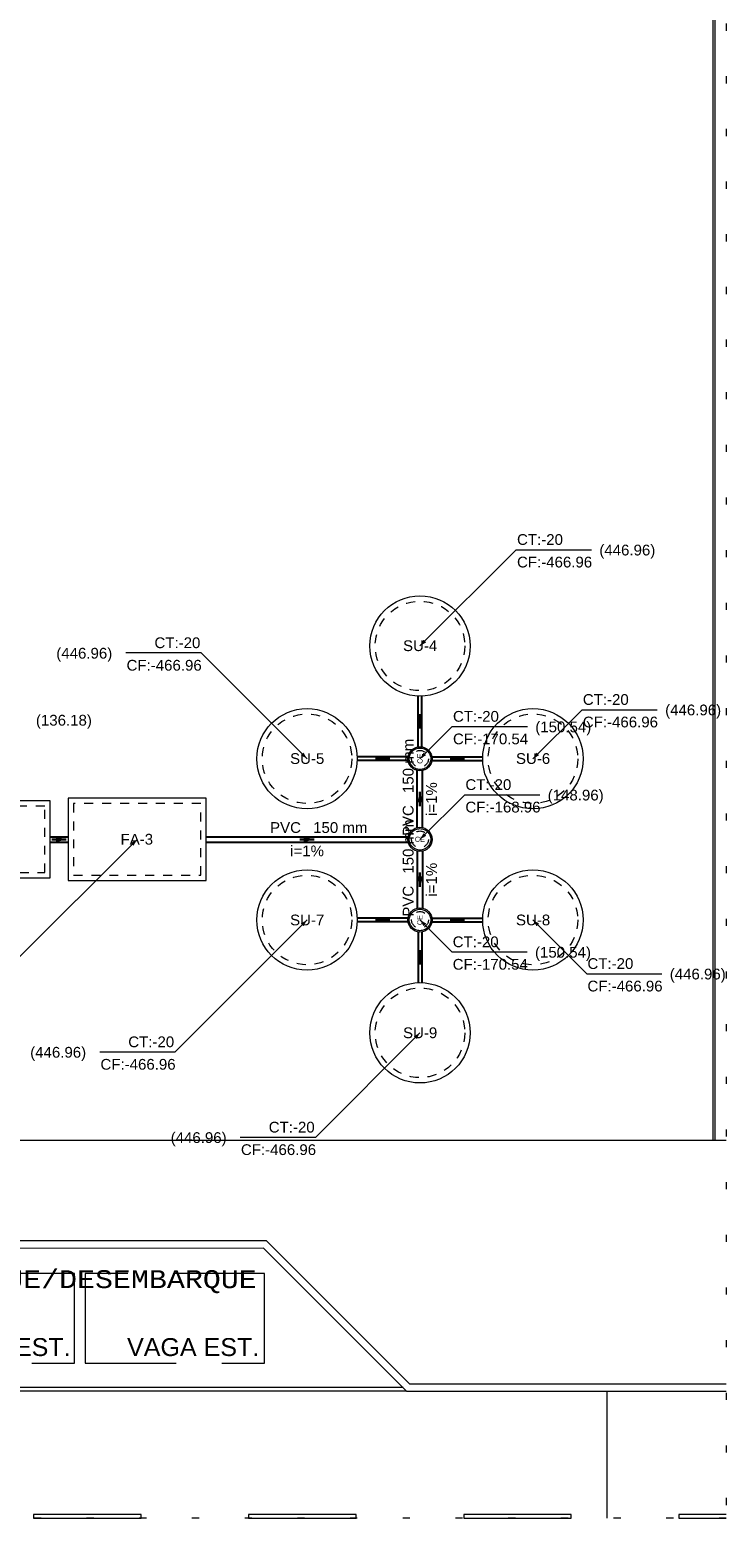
# Model space of a CAD drawing. Header units: feet. Extents: x 8 to 127, y 6 to 90.
# Tile 504 of 538: x 68 to 77, y 40 to 61. Entities that reach past the tile are written whole.
import ezdxf

# ---------------------------------------------------------------- set-up
doc = ezdxf.new("R2010")
doc.units = ezdxf.units.FT
doc.header["$MEASUREMENT"] = 0
for name, pattern in [('DASHDOT', [2.54, 1.27, -0.635, 0, -0.635]), ('DOT', [0.635, 0, -0.635]), ('HIDDENX2', [1.905, 1.27, -0.635]), ('JIS_02_1.2', [0.25, 0.125, -0.125])]:
    doc.linetypes.add(name, pattern=pattern)
for name, color, linetype in [('ALV Baixa', 252, 'Continuous'), ('ALVEANRIA BAIXA', 253, 'Continuous'), ('HACH ASFALTO', 7, 'Continuous'), ('NO ESPESSURA', 250, 'Continuous'), ('Projeção', 252, 'HIDDENX2'), ('texto', 7, 'Continuous')]:
    doc.layers.add(name, color=color, linetype=linetype)
for name, color, linetype, lineweight in [('Cotas', 8, 'Continuous', 0), ('DI-Área do detalhe', 7, 'DOT', 0), ('Nível 1', 142, 'Continuous', 0), ('Textos', 7, 'Continuous', 9), ('TQ-Caixa de alvenaria Sub-coletores', 108, 'Continuous', 18), ('TQ-Condutos Sub-coletores', 108, 'Continuous', 25), ('TQ-Filtro anaeróbio Sub-coletores', 108, 'Continuous', 18), ('TQ-Sentido conduto Sub-coletores', 108, 'Continuous', 30), ('TQ-Sumidouro Sub-coletores', 108, 'Continuous', 18), ('TQ-Tanque séptico Sub-coletores', 108, 'Continuous', 18), ('TQ-Textos conduto Sub-coletores', 108, 'Continuous', 9)]:
    doc.layers.add(name, color=color, linetype=linetype, lineweight=lineweight)
doc.styles.add('Arial', font='arial.ttf')
doc.styles.add('CourierNew', font='cour.ttf')

msp = doc.modelspace()

# ---------------------------------------------------------------- hatches: boundary and pattern name
at = {"layer": 'Cotas', "linetype": 'Continuous'}
for points in [[(73.189, 52.278), (73.275, 52.328), (73.239, 52.364)], [(71.614, 50.703), (71.564, 50.789), (71.527, 50.753)], [(73.189, 50.703), (73.275, 50.753), (73.239, 50.789)], [(74.764, 50.703), (74.85, 50.753), (74.814, 50.789)], [(73.189, 49.578), (73.275, 49.628), (73.239, 49.664)], [(69.245, 49.578), (69.158, 49.528), (69.195, 49.491)], [(71.614, 48.453), (71.527, 48.403), (71.564, 48.366)], [(73.189, 48.453), (73.239, 48.366), (73.275, 48.403)], [(74.764, 48.453), (74.814, 48.366), (74.85, 48.403)], [(73.189, 46.878), (73.102, 46.828), (73.139, 46.791)]]:
    msp.add_hatch(color=8, dxfattribs=at).paths.add_polyline_path(points)
at = {"layer": 'TQ-Sentido conduto Sub-coletores', "linetype": 'Continuous'}
for points in [[(73.189, 51.324), (73.15, 51.179), (73.228, 51.179)], [(72.568, 50.703), (72.712, 50.664), (72.712, 50.741)], [(73.81, 50.703), (73.665, 50.741), (73.665, 50.664)], [(73.189, 50.24), (73.15, 50.095), (73.228, 50.095)], [(68.257, 49.578), (68.112, 49.616), (68.112, 49.539)], [(71.714, 49.578), (71.569, 49.616), (71.569, 49.539)], [(73.189, 48.915), (73.228, 49.06), (73.15, 49.06)], [(72.568, 48.453), (72.712, 48.414), (72.712, 48.491)], [(73.81, 48.453), (73.665, 48.491), (73.665, 48.414)], [(73.189, 47.831), (73.228, 47.976), (73.15, 47.976)]]:
    msp.add_hatch(color=108, dxfattribs=at).paths.add_polyline_path(points)

# ---------------------------------------------------------------- linework, layer by layer
at = {"layer": 'ALV Baixa', "lineweight": 5}
for p, q in [((77.274, 85.589), (77.274, 45.378)), ((77.299, 85.589), (77.299, 45.378))]:
    msp.add_line(p, q, dxfattribs=at)
at = {"layer": 'ALVEANRIA BAIXA', "lineweight": 5, "ltscale": 0.3}
msp.add_line((63.899, 45.378), (77.459, 45.378), dxfattribs=at)
at = {"layer": 'Cotas'}
for p, q in [((73.189, 52.278), (74.532, 53.621)), ((74.532, 53.621), (75.58, 53.621)), ((70.136, 52.181), (69.087, 52.181)), ((71.614, 50.703), (70.136, 52.181)), ((74.764, 50.703), (75.45, 51.388)), ((75.45, 51.388), (76.498, 51.388)), ((73.189, 50.703), (73.639, 51.153)), ((73.639, 51.153), (74.687, 51.153)), ((73.189, 49.578), (73.812, 50.201)), ((73.812, 50.201), (74.86, 50.201)), ((69.245, 49.578), (67.549, 47.882)), ((71.614, 48.453), (69.771, 46.61)), ((73.189, 48.453), (73.635, 48.007)), ((74.764, 48.453), (75.514, 47.702)), ((73.635, 48.007), (74.683, 48.007)), ((75.514, 47.702), (76.562, 47.702)), ((73.189, 46.878), (71.73, 45.419)), ((69.771, 46.61), (68.723, 46.61)), ((71.73, 45.419), (70.682, 45.419))]:
    msp.add_line(p, q, dxfattribs=at)
at = {"layer": 'DI-Área do detalhe'}
msp.add_lwpolyline([(14.586, 86.69), (77.459, 86.69), (77.459, 40.103), (14.586, 40.103), (14.586, 86.69)], dxfattribs=at)
at = {"layer": 'HACH ASFALTO', "lineweight": 5}
msp.add_line((75.799, 40.103), (75.799, 41.878), dxfattribs=at)
at = {"layer": 'NO ESPESSURA', "lineweight": 5}
for p, q in [((63.899, 43.978), (71.044, 43.978)), ((63.899, 43.878), (71.006, 43.874)), ((71.002, 43.878), (73.002, 41.878)), ((71.044, 43.978), (73.044, 41.978)), ((73.044, 41.978), (77.459, 41.978)), ((72.952, 41.928), (63.899, 41.928)), ((73.002, 41.878), (63.899, 41.878)), ((73.002, 41.878), (77.459, 41.878)), ((69.299, 40.153), (67.799, 40.153)), ((67.799, 40.153), (67.799, 40.103)), ((67.799, 40.103), (69.299, 40.103)), ((69.299, 40.103), (69.299, 40.153)), ((72.299, 40.153), (70.799, 40.153)), ((70.799, 40.153), (70.799, 40.103)), ((70.799, 40.103), (72.299, 40.103)), ((72.299, 40.103), (72.299, 40.153)), ((75.299, 40.153), (73.799, 40.153)), ((73.799, 40.153), (73.799, 40.103)), ((73.799, 40.103), (75.299, 40.103)), ((75.299, 40.103), (75.299, 40.153)), ((77.459, 40.153), (76.799, 40.153)), ((76.799, 40.153), (76.799, 40.103)), ((76.799, 40.103), (77.459, 40.103))]:
    msp.add_line(p, q, dxfattribs=at)
at = {"layer": 'Nível 1', "color": 9}
for centre in [(73.189, 50.703), (73.189, 49.578), (73.189, 48.453)]:
    msp.add_circle(centre, 0.168, dxfattribs=at)
at = {"layer": 'Nível 1', "color": 7, "linetype": 'DASHDOT'}
for centre in [(73.189, 50.703), (73.189, 49.578), (73.189, 48.453)]:
    msp.add_circle(centre, 0.15, dxfattribs=at)
at = {"layer": 'Projeção', "lineweight": 5}
for p, q in [((68.37, 43.519), (65.87, 43.519)), ((68.37, 42.269), (68.37, 43.519)), ((68.52, 43.519), (68.52, 42.269)), ((71.02, 43.519), (68.52, 43.519)), ((71.02, 42.269), (71.02, 43.519)), ((65.87, 42.269), (68.37, 42.269)), ((68.52, 42.269), (71.02, 42.269))]:
    msp.add_line(p, q, dxfattribs=at)
at = {"layer": 'TQ-Caixa de alvenaria Sub-coletores', "linetype": 'Continuous'}
for centre in [(73.189, 50.703), (73.189, 49.578), (73.189, 48.453)]:
    msp.add_circle(centre, 0.168, dxfattribs=at)
at = {"layer": 'TQ-Caixa de alvenaria Sub-coletores', "linetype": 'JIS_02_1.2'}
for centre in [(73.189, 50.703), (73.189, 49.578), (73.189, 48.453)]:
    msp.add_circle(centre, 0.117, dxfattribs=at)
at = {"layer": 'TQ-Condutos Sub-coletores'}
for p, q in [((73.164, 50.87), (73.164, 51.578)), ((73.214, 50.87), (73.214, 51.578)), ((73.021, 50.728), (72.314, 50.728)), ((73.356, 50.728), (74.064, 50.728)), ((73.021, 50.678), (72.314, 50.678)), ((73.151, 49.745), (73.151, 50.535)), ((73.226, 49.745), (73.226, 50.535)), ((73.356, 50.678), (74.064, 50.678)), ((68.032, 49.615), (68.282, 49.615)), ((68.032, 49.54), (68.282, 49.54)), ((70.207, 49.615), (73.021, 49.615)), ((70.207, 49.54), (73.021, 49.54)), ((73.151, 49.41), (73.151, 48.62)), ((73.226, 49.41), (73.226, 48.62)), ((73.021, 48.478), (72.314, 48.478)), ((73.021, 48.428), (72.314, 48.428)), ((73.356, 48.478), (74.064, 48.478)), ((73.356, 48.428), (74.064, 48.428)), ((73.164, 48.285), (73.164, 47.578)), ((73.214, 48.285), (73.214, 47.578))]:
    msp.add_line(p, q, dxfattribs=at)
at = {"layer": 'TQ-Filtro anaeróbio Sub-coletores', "linetype": 'Continuous'}
for p, q in [((70.207, 50.153), (68.282, 50.153)), ((68.282, 50.153), (68.282, 49.003)), ((70.207, 49.003), (70.207, 50.153)), ((68.282, 49.003), (70.207, 49.003))]:
    msp.add_line(p, q, dxfattribs=at)
at = {"layer": 'TQ-Filtro anaeróbio Sub-coletores', "linetype": 'JIS_02_1.2'}
for p, q in [((70.132, 50.078), (68.357, 50.078)), ((68.357, 50.078), (68.357, 49.078)), ((70.132, 49.078), (70.132, 50.078)), ((68.357, 49.078), (70.132, 49.078))]:
    msp.add_line(p, q, dxfattribs=at)
at = {"layer": 'TQ-Sentido conduto Sub-coletores'}
for p, q in [((73.189, 51.124), (73.189, 51.324)), ((72.768, 50.703), (72.568, 50.703)), ((73.61, 50.703), (73.81, 50.703)), ((73.189, 50.04), (73.189, 50.24)), ((68.057, 49.578), (68.257, 49.578)), ((71.514, 49.578), (71.714, 49.578)), ((73.189, 49.115), (73.189, 48.915)), ((72.768, 48.453), (72.568, 48.453)), ((73.61, 48.453), (73.81, 48.453)), ((73.189, 48.031), (73.189, 47.831))]:
    msp.add_line(p, q, dxfattribs=at)
at = {"layer": 'TQ-Sumidouro Sub-coletores', "linetype": 'Continuous'}
for centre in [(73.189, 52.278), (71.614, 50.703), (74.764, 50.703), (71.614, 48.453), (74.764, 48.453), (73.189, 46.878)]:
    msp.add_circle(centre, 0.7, dxfattribs=at)
at = {"layer": 'TQ-Sumidouro Sub-coletores', "linetype": 'JIS_02_1.2'}
for centre in [(73.189, 52.278), (71.614, 50.703), (74.764, 50.703), (71.614, 48.453), (74.764, 48.453), (73.189, 46.878)]:
    msp.add_circle(centre, 0.625, dxfattribs=at)
at = {"layer": 'TQ-Tanque séptico Sub-coletores', "linetype": 'Continuous'}
for p, q in [((68.032, 50.115), (66.032, 50.115)), ((68.032, 49.04), (68.032, 50.115)), ((66.032, 49.04), (68.032, 49.04))]:
    msp.add_line(p, q, dxfattribs=at)
at = {"layer": 'TQ-Tanque séptico Sub-coletores', "linetype": 'JIS_02_1.2'}
for p, q in [((67.957, 50.04), (66.107, 50.04)), ((67.957, 49.115), (67.957, 50.04)), ((66.107, 49.115), (67.957, 49.115))]:
    msp.add_line(p, q, dxfattribs=at)

# ---------------------------------------------------------------- texts
at = {"layer": 'texto', "lineweight": 5, "char_height": 0.25, "attachment_point": 7, "line_spacing_factor": 0.9}
for s, insert, width, style in [('ÁREA DE EMBARQUE/DESEMBARQUE', (63.897, 43.243), 14.70474, 'CourierNew'), ('VAGA EST.', (66.473, 42.363), 3.68864, 'Arial'), ('VAGA EST.', (69.104, 42.363), 3.68864, 'Arial')]:
    msp.add_mtext(s, dxfattribs=dict(at, insert=insert, width=width, style=style))
at = {"layer": 'Textos', "line_spacing_factor": 0.6, "style": 'Arial'}
for s, insert, char_height, width, attachment_point in [('CT:-20', (74.542, 53.686), 0.15, 1.28072, 7), ('(446.96)', (75.69, 53.496), 0.15, 1.56037, 7), ('CF:-466.96', (74.542, 53.371), 0.15, 2.09611, 7), ('CT:-20', (70.126, 52.245), 0.15, 1.28072, 9), ('SU-4', (73.191, 52.204), 0.15, 0.95488, 8), ('(446.96)', (68.117, 52.056), 0.15, 1.56037, 7), ('CF:-466.96', (69.097, 51.931), 0.15, 2.09611, 7), ('CT:-20', (75.46, 51.453), 0.15, 1.28072, 7), ('(136.18)', (67.833, 51.121), 0.15, 1.56037, 7), ('CT:-20', (73.649, 51.218), 0.15, 1.28072, 7), ('CF:-466.96', (75.46, 51.139), 0.15, 2.09611, 7), ('(446.96)', (76.608, 51.264), 0.15, 1.56037, 7), ('(150.54)', (74.797, 51.028), 0.15, 1.56037, 7), ('CF:-170.54', (73.649, 50.903), 0.15, 2.09611, 7), ('SU-5', (71.616, 50.629), 0.15, 0.95488, 8), ('SU-6', (74.766, 50.629), 0.15, 0.95488, 8), ('CT:-20', (73.822, 50.265), 0.15, 1.28072, 7), ('(148.96)', (74.97, 50.076), 0.15, 1.56037, 7), ('CF:-168.96', (73.822, 49.951), 0.15, 2.09611, 7), ('FA-3', (69.24, 49.503), 0.15, 0.90823, 8), ('CE', (73.117, 49.542), 0.0725, 0.28149, 7), ('SU-7', (71.616, 48.376), 0.15, 0.95488, 8), ('SU-8', (74.766, 48.376), 0.15, 0.95488, 8), ('CT:-20', (73.645, 48.071), 0.15, 1.28072, 7), ('(150.54)', (74.793, 47.882), 0.15, 1.56037, 7), ('CF:-170.54', (73.645, 47.757), 0.15, 2.09611, 7), ('CT:-20', (75.524, 47.767), 0.15, 1.28072, 7), ('(446.96)', (76.672, 47.578), 0.15, 1.56037, 7), ('CF:-466.96', (75.524, 47.453), 0.15, 2.09611, 7), ('SU-9', (73.191, 46.801), 0.15, 0.95488, 8), ('CT:-20', (69.761, 46.675), 0.15, 1.28072, 9), ('(446.96)', (67.753, 46.486), 0.15, 1.56037, 7), ('CF:-466.96', (68.733, 46.361), 0.15, 2.09611, 7), ('(446.96)', (69.712, 45.295), 0.15, 1.56037, 7), ('CT:-20', (71.72, 45.484), 0.15, 1.28072, 9), ('CF:-466.96', (70.692, 45.17), 0.15, 2.09611, 7)]:
    msp.add_mtext(s, dxfattribs=dict(at, insert=insert, char_height=char_height, width=width, attachment_point=attachment_point))
at = {"layer": 'Textos', "char_height": 0.0725, "width": 0.28149, "rotation": 90.0002, "line_spacing_factor": 0.6, "style": 'Arial'}
for insert, attachment_point in [((73.226, 50.774), 9), ((73.224, 48.381), 7)]:
    msp.add_mtext('CE', dxfattribs=dict(at, insert=insert, attachment_point=attachment_point))
at = {"layer": 'TQ-Textos conduto Sub-coletores', "char_height": 0.15, "rotation": 90.0002, "line_spacing_factor": 0.6, "style": 'Arial'}
for s, insert, width, attachment_point in [('150 mm', (73.101, 50.225), 1.51372, 7), ('i=1%', (73.426, 50.14), 0.94345, 8), ('PVC', (73.101, 50.055), 0.86204, 9), ('150 mm', (73.101, 49.1), 1.51372, 7), ('i=1%', (73.426, 49.015), 0.94345, 8), ('PVC', (73.101, 48.93), 0.86204, 9)]:
    msp.add_mtext(s, dxfattribs=dict(at, insert=insert, width=width, attachment_point=attachment_point))
at = {"layer": 'TQ-Textos conduto Sub-coletores', "char_height": 0.15, "line_spacing_factor": 0.6, "style": 'Arial'}
for s, insert, width, attachment_point in [('PVC', (71.529, 49.666), 0.86204, 9), ('150 mm', (71.699, 49.666), 1.51372, 7), ('i=1%', (71.614, 49.341), 0.94345, 8)]:
    msp.add_mtext(s, dxfattribs=dict(at, insert=insert, width=width, attachment_point=attachment_point))

doc.saveas('drawing.dxf')
